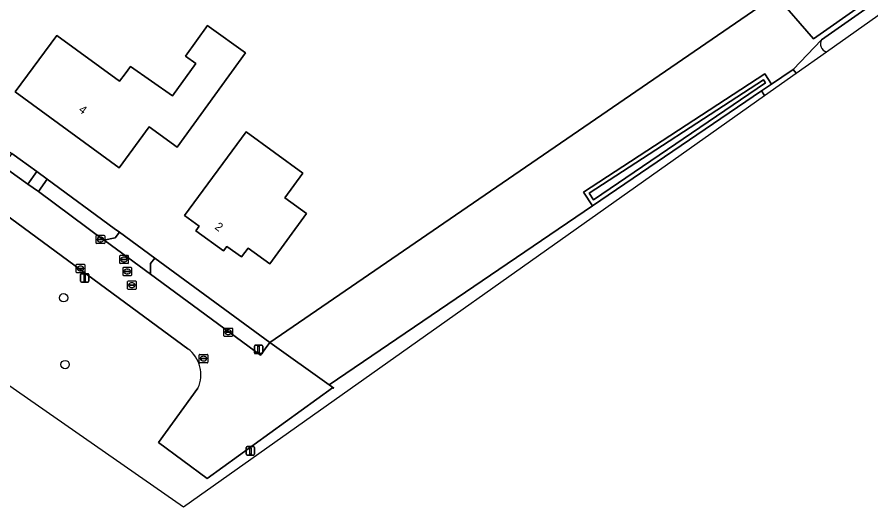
# Model space of a CAD drawing. Extents: x 163266 to 164362, y 381528 to 382286.
# Drawn here: x 163922.7 to 164023.8, y 381560.3 to 381618.3 of the extents above; entities that cross this region are included whole.
import ezdxf

# ---------------------------------------------------------------- set-up
doc = ezdxf.new("R2010")
doc.units = 0
for name, color, linetype in [('IMGEO_Boom', 7, 'Continuous'), ('IMGEO_Erf', 7, 'Continuous'), ('IMGEO_Groenvoorziening', 7, 'Continuous'), ('IMGEO_Kolk', 7, 'Continuous'), ('IMGEO_Lichtmast', 7, 'Continuous'), ('IMGEO_Oever', 7, 'Continuous'), ('IMGEO_Pand', 7, 'Continuous'), ('IMGEO_Pand_nummerreeks', 7, 'Continuous'), ('IMGEO_Parkeervlak_halfverhard', 7, 'Continuous'), ('IMGEO_Rijbaan_lokaal_open', 7, 'Continuous'), ('IMGEO_Rioolput', 7, 'Continuous'), ('IMGEO_Voetpad_open', 7, 'Continuous'), ('IMGEO_Waterloop', 7, 'Continuous')]:
    doc.layers.add(name, color=color, linetype=linetype)

msp = doc.modelspace()

# ---------------------------------------------------------------- linework, layer by layer
at = {"layer": 'IMGEO_Boom'}
for centre in [(163928.23, 381585.07), (163928.41, 381577.17)]:
    msp.add_circle(centre, 0.489, dxfattribs=at)
at = {"layer": 'IMGEO_Erf'}
msp.add_lwpolyline([(163902.4, 381616.58), (163917.61, 381605.4), (163922.09, 381602.14), (163925.05, 381600.02), (163926.29, 381599.1), (163934.2, 381593.29), (163934.85, 381592.82), (163939.02, 381589.76), (163952.63, 381579.78), (164012.51, 381620.89), (164013.65, 381622.41), (164015.97, 381625.89)], dxfattribs=at)
for points in [[(163945.44, 381617.15), (163949.74, 381614.05), (163941.68, 381602.88), (163938.35, 381605.31), (163934.81, 381600.47), (163922.51, 381609.45), (163927.44, 381616.13), (163934.86, 381610.7), (163935.51, 381611.59), (163936.14, 381612.45), (163941.12, 381608.96), (163943.87, 381612.79), (163942.65, 381613.67), (163945.25, 381617.29)], [(163956.54, 381599.81), (163954.42, 381596.91), (163956.99, 381595.03), (163952.63, 381589.08), (163950.06, 381590.95), (163949.27, 381589.9), (163947.55, 381591.15), (163947.15, 381590.63), (163943.88, 381593.01), (163944.28, 381593.56), (163942.55, 381594.82), (163949.82, 381604.73)]]:
    msp.add_lwpolyline(points, close=True, dxfattribs=at)
at = {"layer": 'IMGEO_Groenvoorziening'}
for points in [[(164146.79, 381709.89), (164104.06, 381678.94), (164102.72, 381678), (164089.4, 381668.37), (164033.58, 381627.72), (164031.89, 381626.47), (164022.77, 381619.8), (164016.98, 381615.74), (164012.51, 381620.89), (163952.63, 381579.78), (163959.66, 381574.78), (163990.82, 381595.97), (163989.74, 381597.58), (164011.21, 381611.58), (164012, 381610.36), (164014.45, 381612.03), (164014.58, 381612.11), (164017.93, 381615.61), (164053.6, 381640.63), (164065.26, 381649.66), (164156.79, 381713.54)], [(164017.93, 381615.61), (164014.58, 381612.11), (164014.92, 381611.65)], [(164014.92, 381611.65), (164018.51, 381614.19)], [(163942.93, 381579.03), (163896.57, 381613.17), (163895.63, 381611.83), (163894.74, 381612.54)], [(163880.87, 381603.19), (163942.43, 381560.32), (164011.18, 381609), (164010.84, 381609.57), (163990.82, 381595.97), (163959.66, 381574.78), (163960.21, 381574.39), (163960.06, 381574.4), (163945.23, 381563.69), (163939.45, 381567.95), (163944.13, 381574.37)]]:
    msp.add_lwpolyline(points, dxfattribs=at)
msp.add_lwpolyline([(164011.18, 381609), (164014.92, 381611.65), (164014.58, 381612.11), (164014.45, 381612.03), (164012, 381610.36), (164010.84, 381609.57)], close=True, dxfattribs=at)
for centre, radius, start, end in [((164018.76, 381615.12), 0.962, 149.4243, 255.2466), ((163940.66, 381575.96), 3.82, 335.3994, 53.4928)]:
    msp.add_arc(centre, radius, start, end, dxfattribs=at)
at = {"layer": 'IMGEO_Kolk'}
for p, q in [((163932.08, 381591.55), (163932.08, 381592.4)), ((163932.16, 381592.48), (163933.01, 381592.48)), ((163933.09, 381592.4), (163933.09, 381591.55)), ((163933.01, 381591.48), (163932.16, 381591.48)), ((163932.34, 381591.97), (163932.34, 381591.98)), ((163932.78, 381591.93), (163932.38, 381591.93)), ((163932.39, 381592.02), (163932.78, 381592.02)), ((163932.57, 381592.26), (163932.6, 381592.26)), ((163932.59, 381591.7), (163932.57, 381591.7)), ((163932.83, 381591.98), (163932.83, 381591.97)), ((163929.73, 381588.12), (163929.73, 381588.97)), ((163929.8, 381589.04), (163930.66, 381589.04)), ((163929.99, 381588.54), (163929.99, 381588.55)), ((163930.03, 381588.59), (163930.43, 381588.59)), ((163930.43, 381588.5), (163930.03, 381588.5)), ((163930.24, 381588.26), (163930.21, 381588.26)), ((163930.22, 381588.82), (163930.24, 381588.82)), ((163930.47, 381588.55), (163930.47, 381588.54)), ((163930.73, 381588.97), (163930.73, 381588.12)), ((163930.66, 381588.04), (163929.8, 381588.04)), ((163947.2, 381580.57), (163947.2, 381581.42)), ((163947.28, 381581.49), (163948.13, 381581.49)), ((163947.69, 381581.27), (163947.71, 381581.27)), ((163948.2, 381581.42), (163948.2, 381580.57)), ((163948.13, 381580.49), (163947.28, 381580.49)), ((163947.46, 381580.99), (163947.46, 381581)), ((163947.5, 381581.04), (163947.9, 381581.04)), ((163947.9, 381580.95), (163947.5, 381580.95)), ((163947.71, 381580.71), (163947.69, 381580.71)), ((163947.94, 381581), (163947.94, 381580.99)), ((163944.29, 381577.44), (163944.29, 381578.3)), ((163944.36, 381578.37), (163945.21, 381578.37)), ((163944.77, 381578.15), (163944.8, 381578.15)), ((163945.29, 381578.3), (163945.29, 381577.44)), ((163945.21, 381577.37), (163944.36, 381577.37)), ((163944.54, 381577.86), (163944.54, 381577.88)), ((163944.98, 381577.83), (163944.58, 381577.83)), ((163944.59, 381577.91), (163944.99, 381577.91)), ((163944.8, 381577.59), (163944.77, 381577.59)), ((163945.03, 381577.88), (163945.03, 381577.86))]:
    msp.add_line(p, q, dxfattribs=at)
for points in [[(163932.08, 381591.55), (163932.08, 381592.4)], [(163932.16, 381592.48), (163933.01, 381592.48)], [(163933.09, 381592.4), (163933.09, 381591.55)], [(163933.01, 381591.48), (163932.16, 381591.48)], [(163929.73, 381588.12), (163929.73, 381588.97)], [(163929.8, 381589.04), (163930.66, 381589.04)], [(163930.73, 381588.97), (163930.73, 381588.12)], [(163930.66, 381588.04), (163929.8, 381588.04)], [(163947.2, 381580.57), (163947.2, 381581.42)], [(163947.28, 381581.49), (163948.13, 381581.49)], [(163948.2, 381581.42), (163948.2, 381580.57)], [(163948.13, 381580.49), (163947.28, 381580.49)], [(163944.29, 381577.44), (163944.29, 381578.3)], [(163944.36, 381578.37), (163945.21, 381578.37)], [(163945.29, 381578.3), (163945.29, 381577.44)], [(163945.21, 381577.37), (163944.36, 381577.37)]]:
    msp.add_lwpolyline(points, dxfattribs=at)
for centre, radius, start, end in [((163932.16, 381592.4), 0.0765, 91.552, 178.448), ((163932.16, 381592.4), 0.0765, 91.552, 178.448), ((163933.01, 381592.4), 0.0765, 1.552, 88.448), ((163933.01, 381592.4), 0.0765, 1.552, 88.448), ((163932.16, 381591.55), 0.0765, 181.552, 268.448), ((163932.16, 381591.55), 0.0765, 181.552, 268.448), ((163932.38, 381591.98), 0.0403, 85.8775, 175.7526), ((163932.38, 381591.97), 0.0366, 178.938, 274.7102), ((163932.79, 381591.98), 0.0386, 1.7309, 96.639), ((163932.78, 381591.98), 0.043, 264.8664, 352.4533), ((163933.01, 381591.55), 0.0765, 271.552, 358.448), ((163933.01, 381591.55), 0.0765, 271.552, 358.448), ((163929.81, 381588.97), 0.0765, 91.552, 178.448), ((163929.81, 381588.97), 0.0765, 91.552, 178.448), ((163930.03, 381588.55), 0.0403, 85.8775, 175.7526), ((163930.02, 381588.54), 0.0366, 178.938, 274.7102), ((163930.43, 381588.55), 0.0386, 1.7309, 96.639), ((163930.43, 381588.54), 0.043, 264.8664, 352.4533), ((163930.65, 381588.97), 0.0765, 1.552, 88.448), ((163930.65, 381588.97), 0.0765, 1.552, 88.448), ((163929.81, 381588.12), 0.0765, 181.552, 268.448), ((163929.81, 381588.12), 0.0765, 181.552, 268.448), ((163930.65, 381588.12), 0.0765, 271.552, 358.448), ((163930.65, 381588.12), 0.0765, 271.552, 358.448), ((163947.28, 381581.42), 0.0765, 91.552, 178.448), ((163947.28, 381581.42), 0.0765, 91.552, 178.448), ((163948.13, 381581.42), 0.0765, 1.552, 88.448), ((163948.13, 381581.42), 0.0765, 1.552, 88.448), ((163947.28, 381580.57), 0.0765, 181.552, 268.448), ((163947.28, 381580.57), 0.0765, 181.552, 268.448), ((163947.5, 381581), 0.0403, 85.8775, 175.7526), ((163947.5, 381580.99), 0.0366, 178.938, 274.7102), ((163947.91, 381581), 0.0386, 1.7309, 96.639), ((163947.9, 381580.99), 0.043, 264.8664, 352.4533), ((163948.13, 381580.57), 0.0765, 271.552, 358.448), ((163948.13, 381580.57), 0.0765, 271.552, 358.448), ((163944.36, 381578.29), 0.0765, 91.552, 178.448), ((163944.36, 381578.29), 0.0765, 91.552, 178.448), ((163945.21, 381578.29), 0.0765, 1.552, 88.448), ((163945.21, 381578.29), 0.0765, 1.552, 88.448), ((163944.36, 381577.44), 0.0765, 181.552, 268.448), ((163944.36, 381577.44), 0.0765, 181.552, 268.448), ((163944.59, 381577.87), 0.0403, 85.8775, 175.7526), ((163944.58, 381577.86), 0.0366, 178.938, 274.7102), ((163944.99, 381577.87), 0.043, 264.8664, 352.4533), ((163944.99, 381577.87), 0.0386, 1.7309, 96.639), ((163945.21, 381577.44), 0.0765, 271.552, 358.448), ((163945.21, 381577.44), 0.0765, 271.552, 358.448)]:
    msp.add_arc(centre, radius, start, end, dxfattribs=at)
for centre, major_axis, ratio, start_param, end_param in [((163932.57, 381591.98), (-0.387, 0.002), 0.722429, 4.712389, 7.853982), ((163932.6, 381591.98), (-0.39, 0.002), 0.717154, 1.570796, 4.712389), ((163930.22, 381588.54), (-0.387, 0.002), 0.722429, 4.712389, 7.853982), ((163930.24, 381588.54), (-0.39, 0.002), 0.717154, 1.570796, 4.712389), ((163947.69, 381580.99), (-0.387, 0.002), 0.722429, 4.712389, 7.853982), ((163947.71, 381580.99), (-0.39, 0.002), 0.717154, 1.570796, 4.712389), ((163944.77, 381577.87), (-0.387, 0.002), 0.722429, 4.712389, 7.853982), ((163944.8, 381577.87), (-0.39, 0.002), 0.717154, 1.570796, 4.712389)]:
    msp.add_ellipse(centre, major_axis=major_axis, ratio=ratio, start_param=start_param, end_param=end_param, dxfattribs=at)
at = {"layer": 'IMGEO_Lichtmast'}
for p, q in [((163930.23, 381587.02), (163930.23, 381587.82)), ((163930.23, 381587.82), (163930.23, 381587.02)), ((163930.33, 381587.92), (163931.12, 381587.92)), ((163931.12, 381587.92), (163930.33, 381587.92)), ((163931.22, 381587.82), (163931.22, 381587.02)), ((163931.22, 381587.02), (163931.22, 381587.82)), ((163931.12, 381586.92), (163930.33, 381586.92)), ((163930.33, 381586.92), (163931.12, 381586.92)), ((163950.81, 381578.56), (163950.81, 381579.36)), ((163950.81, 381579.36), (163950.81, 381578.56)), ((163950.91, 381579.46), (163951.69, 381579.46)), ((163951.69, 381579.46), (163950.91, 381579.46)), ((163951.79, 381579.36), (163951.79, 381578.56)), ((163951.79, 381578.56), (163951.79, 381579.36)), ((163951.69, 381578.46), (163950.91, 381578.46)), ((163950.91, 381578.46), (163951.69, 381578.46)), ((163949.84, 381566.56), (163949.84, 381567.36)), ((163949.84, 381567.36), (163949.84, 381566.56)), ((163949.94, 381567.46), (163950.73, 381567.46)), ((163950.73, 381567.46), (163949.94, 381567.46)), ((163950.83, 381567.36), (163950.83, 381566.56)), ((163950.83, 381566.56), (163950.83, 381567.36)), ((163950.73, 381566.46), (163949.94, 381566.46)), ((163949.94, 381566.46), (163950.73, 381566.46))]:
    msp.add_line(p, q, dxfattribs=at)
for points in [[(163930.65, 381587.79), (163930.8, 381587.79), (163930.8, 381587.04), (163930.65, 381587.04), (163930.65, 381587.79)], [(163951.22, 381579.34), (163951.38, 381579.34), (163951.38, 381578.59), (163951.22, 381578.59), (163951.22, 381579.34)], [(163950.26, 381567.33), (163950.41, 381567.33), (163950.41, 381566.58), (163950.26, 381566.58), (163950.26, 381567.33)]]:
    msp.add_lwpolyline(points, dxfattribs=at)
for centre, start, end in [((163930.33, 381587.82), 90, 180), ((163930.33, 381587.82), 90, 180), ((163931.12, 381587.82), 0, 90), ((163931.12, 381587.82), 360, 90), ((163930.33, 381587.02), 180, 270), ((163930.33, 381587.02), 180, 270), ((163931.12, 381587.02), 270, 0), ((163931.12, 381587.02), 270, 0), ((163950.91, 381579.36), 90, 180), ((163950.91, 381579.36), 90, 180), ((163951.69, 381579.36), 0, 90), ((163951.69, 381579.36), 360, 90), ((163950.91, 381578.56), 180, 270), ((163950.91, 381578.56), 180, 270), ((163951.69, 381578.56), 270, 0), ((163951.69, 381578.56), 270, 0), ((163949.94, 381567.36), 90, 180), ((163949.94, 381567.36), 90, 180), ((163950.73, 381567.36), 0, 90), ((163950.73, 381567.36), 360, 90), ((163949.94, 381566.56), 180, 270), ((163949.94, 381566.56), 180, 270), ((163950.73, 381566.56), 270, 0), ((163950.73, 381566.56), 270, 0)]:
    msp.add_arc(centre, 0.1, start, end, dxfattribs=at)
at = {"layer": 'IMGEO_Oever'}
for points in [[(164010.84, 381609.57), (164012, 381610.36), (164011.21, 381611.58), (163989.74, 381597.58), (163990.82, 381595.97)], [(164011.31, 381610.5), (163990.96, 381596.66), (163990.43, 381597.44), (164011.06, 381610.88)]]:
    msp.add_lwpolyline(points, close=True, dxfattribs=at)
at = {"layer": 'IMGEO_Pand'}
for points in [[(163935.51, 381611.59), (163934.86, 381610.7), (163927.44, 381616.13), (163922.51, 381609.45), (163934.81, 381600.47), (163938.35, 381605.31), (163941.68, 381602.88), (163949.74, 381614.05), (163945.44, 381617.15), (163945.25, 381617.29), (163942.65, 381613.67), (163943.87, 381612.79), (163941.12, 381608.96), (163936.14, 381612.45)], [(163942.55, 381594.82), (163944.28, 381593.56), (163943.88, 381593.01), (163947.15, 381590.63), (163947.55, 381591.15), (163949.27, 381589.9), (163950.06, 381590.95), (163952.63, 381589.08), (163956.99, 381595.03), (163954.42, 381596.91), (163956.54, 381599.81), (163949.82, 381604.73)]]:
    msp.add_lwpolyline(points, close=True, dxfattribs=at)
at = {"layer": 'IMGEO_Parkeervlak_halfverhard'}
for points in [[(163924, 381598.53), (163925.05, 381600.02), (163922.09, 381602.14), (163921.47, 381601.32), (163921.76, 381600.14)], [(163926.29, 381599.1), (163925.25, 381597.64), (163933, 381591.89), (163934.33, 381592.15), (163934.85, 381592.82), (163934.2, 381593.29)], [(163939.02, 381589.76), (163938.51, 381589.11), (163938.51, 381587.85), (163951.53, 381578.28), (163952.63, 381579.78)]]:
    msp.add_lwpolyline(points, close=True, dxfattribs=at)
at = {"layer": 'IMGEO_Rijbaan_lokaal_open'}
for points in [[(164015.97, 381625.89), (164013.65, 381622.41), (164012.51, 381620.89), (164016.98, 381615.74), (164022.77, 381619.8), (164031.89, 381626.47), (164028.62, 381628.66), (164023.95, 381631.85), (164015.07, 381637.84), (164008.45, 381642.31), (164005.85, 381644.04), (164004.23, 381645.09), (163996.28, 381650.48), (163990.32, 381654.52), (163987.58, 381656.36), (163986.37, 381657.21), (163952.78, 381679.91), (163952.21, 381680.3), (163951.11, 381681.04)], [(163938.51, 381587.85), (163933.13, 381591.8), (163933, 381591.89), (163925.25, 381597.64), (163924, 381598.53), (163921.76, 381600.14), (163915.85, 381604.41), (163901.34, 381615.21)], [(163896.57, 381613.17), (163942.93, 381579.03)], [(163944.13, 381574.37), (163939.45, 381567.95), (163945.23, 381563.69), (163960.06, 381574.4), (163960.21, 381574.39), (163959.66, 381574.78), (163952.63, 381579.78), (163951.53, 381578.28), (163938.51, 381587.85)]]:
    msp.add_lwpolyline(points, dxfattribs=at)
msp.add_arc((163940.66, 381575.96), 3.82, 335.3994, 53.4928, dxfattribs=at)
at = {"layer": 'IMGEO_Rioolput'}
for p, q in [((163934.88, 381589.18), (163934.88, 381590.03)), ((163934.96, 381590.11), (163935.81, 381590.11)), ((163935.14, 381589.6), (163935.14, 381589.61)), ((163935.58, 381589.56), (163935.18, 381589.56)), ((163935.19, 381589.65), (163935.58, 381589.65)), ((163935.37, 381589.89), (163935.4, 381589.89)), ((163935.39, 381589.33), (163935.37, 381589.33)), ((163935.63, 381589.61), (163935.63, 381589.6)), ((163935.88, 381590.03), (163935.88, 381589.18)), ((163935.81, 381589.11), (163934.96, 381589.11)), ((163935.27, 381587.75), (163935.27, 381588.61)), ((163935.34, 381588.68), (163936.19, 381588.68)), ((163935.75, 381588.46), (163935.78, 381588.46)), ((163936.27, 381588.61), (163936.27, 381587.75)), ((163936.19, 381587.68), (163935.34, 381587.68)), ((163935.52, 381588.17), (163935.52, 381588.19)), ((163935.96, 381588.14), (163935.56, 381588.14)), ((163935.57, 381588.22), (163935.96, 381588.22)), ((163935.78, 381587.9), (163935.75, 381587.9)), ((163936.01, 381588.19), (163936.01, 381588.17)), ((163935.81, 381586.13), (163935.81, 381586.99)), ((163935.88, 381587.06), (163936.74, 381587.06)), ((163936.07, 381586.55), (163936.07, 381586.57)), ((163936.11, 381586.6), (163936.51, 381586.6)), ((163936.51, 381586.52), (163936.11, 381586.52)), ((163936.3, 381586.84), (163936.32, 381586.84)), ((163936.32, 381586.28), (163936.3, 381586.28)), ((163936.55, 381586.57), (163936.55, 381586.55)), ((163936.81, 381586.99), (163936.81, 381586.13)), ((163936.74, 381586.06), (163935.88, 381586.06))]:
    msp.add_line(p, q, dxfattribs=at)
for points in [[(163934.88, 381589.18), (163934.88, 381590.03)], [(163934.96, 381590.11), (163935.81, 381590.11)], [(163935.88, 381590.03), (163935.88, 381589.18)], [(163935.81, 381589.11), (163934.96, 381589.11)], [(163935.27, 381587.75), (163935.27, 381588.61)], [(163935.34, 381588.68), (163936.19, 381588.68)], [(163936.27, 381588.61), (163936.27, 381587.75)], [(163936.19, 381587.68), (163935.34, 381587.68)], [(163935.81, 381586.13), (163935.81, 381586.99)], [(163935.88, 381587.06), (163936.74, 381587.06)], [(163936.81, 381586.99), (163936.81, 381586.13)], [(163936.74, 381586.06), (163935.88, 381586.06)]]:
    msp.add_lwpolyline(points, dxfattribs=at)
for centre, radius, start, end in [((163934.96, 381590.03), 0.0765, 91.552, 178.448), ((163934.96, 381590.03), 0.0765, 91.552, 178.448), ((163935.18, 381589.61), 0.0403, 85.8775, 175.7526), ((163935.18, 381589.6), 0.0366, 178.938, 274.7102), ((163935.59, 381589.61), 0.0386, 1.7309, 96.639), ((163935.58, 381589.61), 0.043, 264.8664, 352.4533), ((163935.81, 381590.03), 0.0765, 1.552, 88.448), ((163935.81, 381590.03), 0.0765, 1.552, 88.448), ((163934.96, 381589.18), 0.0765, 181.552, 268.448), ((163934.96, 381589.18), 0.0765, 181.552, 268.448), ((163935.34, 381588.61), 0.0765, 91.552, 178.448), ((163935.34, 381588.61), 0.0765, 91.552, 178.448), ((163935.81, 381589.18), 0.0765, 271.552, 358.448), ((163935.81, 381589.18), 0.0765, 271.552, 358.448), ((163936.19, 381588.61), 0.0765, 1.552, 88.448), ((163936.19, 381588.61), 0.0765, 1.552, 88.448), ((163935.34, 381587.76), 0.0765, 181.552, 268.448), ((163935.34, 381587.76), 0.0765, 181.552, 268.448), ((163935.56, 381588.18), 0.0403, 85.8775, 175.7526), ((163935.56, 381588.17), 0.0366, 178.938, 274.7102), ((163935.97, 381588.19), 0.0386, 1.7309, 96.639), ((163935.97, 381588.18), 0.043, 264.8664, 352.4533), ((163936.19, 381587.76), 0.0765, 271.552, 358.448), ((163936.19, 381587.76), 0.0765, 271.552, 358.448), ((163935.89, 381586.98), 0.0765, 91.552, 178.448), ((163935.89, 381586.98), 0.0765, 91.552, 178.448), ((163936.11, 381586.56), 0.0403, 85.8775, 175.7526), ((163936.11, 381586.55), 0.0366, 178.938, 274.7102), ((163936.51, 381586.56), 0.0386, 1.7309, 96.639), ((163936.51, 381586.56), 0.043, 264.8664, 352.4533), ((163936.73, 381586.98), 0.0765, 1.552, 88.448), ((163936.73, 381586.98), 0.0765, 1.552, 88.448), ((163935.89, 381586.14), 0.0765, 181.552, 268.448), ((163935.89, 381586.14), 0.0765, 181.552, 268.448), ((163936.73, 381586.14), 0.0765, 271.552, 358.448), ((163936.73, 381586.14), 0.0765, 271.552, 358.448)]:
    msp.add_arc(centre, radius, start, end, dxfattribs=at)
for centre, major_axis, ratio, start_param, end_param in [((163935.37, 381589.61), (-0.387, 0.002), 0.722429, 4.712389, 7.853982), ((163935.39, 381589.61), (-0.39, 0.002), 0.717154, 1.570796, 4.712389), ((163935.75, 381588.18), (-0.387, 0.002), 0.722429, 4.712389, 7.853982), ((163935.78, 381588.18), (-0.39, 0.002), 0.717154, 1.570796, 4.712389), ((163936.3, 381586.56), (-0.387, 0.002), 0.722429, 4.712389, 7.853982), ((163936.32, 381586.56), (-0.39, 0.002), 0.717154, 1.570796, 4.712389)]:
    msp.add_ellipse(centre, major_axis=major_axis, ratio=ratio, start_param=start_param, end_param=end_param, dxfattribs=at)
at = {"layer": 'IMGEO_Voetpad_open'}
for points in [[(163924, 381598.53), (163925.25, 381597.64), (163926.29, 381599.1), (163925.05, 381600.02)], [(163934.85, 381592.82), (163934.33, 381592.15), (163933, 381591.89), (163933.13, 381591.8), (163938.51, 381587.85), (163938.51, 381589.11), (163939.02, 381589.76)]]:
    msp.add_lwpolyline(points, close=True, dxfattribs=at)
at = {"layer": 'IMGEO_Waterloop'}
msp.add_lwpolyline([(164018.51, 381614.19), (164157.42, 381712.55), (164157.26, 381712.8), (164156.79, 381713.54), (164065.26, 381649.66), (164053.6, 381640.63), (164017.93, 381615.61)], dxfattribs=at)
msp.add_lwpolyline([(164011.31, 381610.5), (164011.06, 381610.88), (163990.43, 381597.44), (163990.96, 381596.66)], close=True, dxfattribs=at)
msp.add_arc((164018.76, 381615.12), 0.962, 149.4243, 255.2466, dxfattribs=at)

# ---------------------------------------------------------------- texts
at = {"layer": 'IMGEO_Pand_nummerreeks'}
for s, rotation, p in [('4', 323.8857, (163929.93, 381607.16)), ('2', 323.9667, (163946.04, 381593.29))]:
    msp.add_text(s, height=1, rotation=rotation, dxfattribs=at).set_placement(p)

doc.saveas('drawing.dxf')
